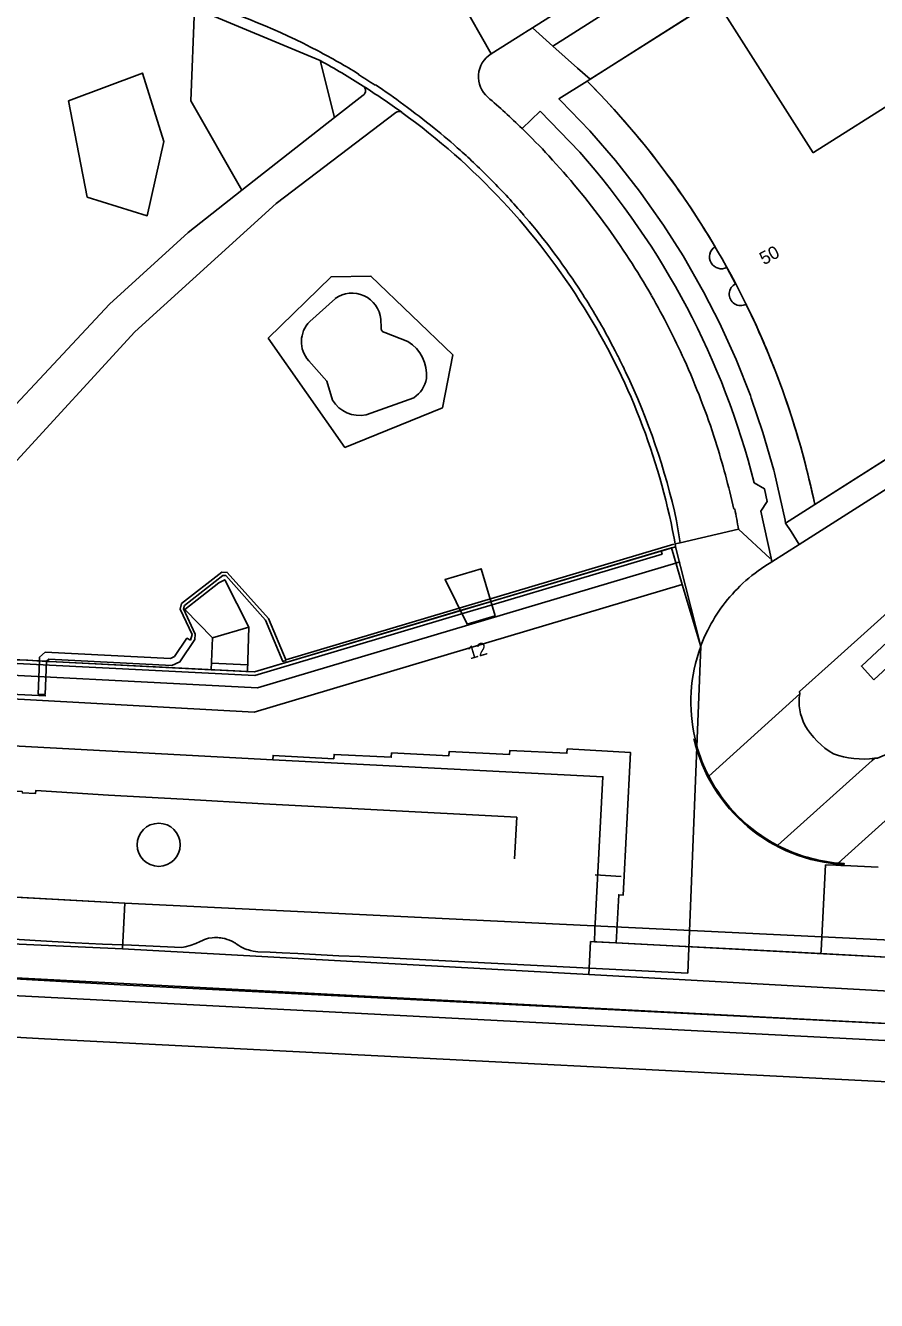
# Model space of a CAD drawing. Extents: x 194485 to 197793, y 468269 to 470822.
# Drawn here: x 194761.3 to 194840.2, y 469165.9 to 469284.2 of the extents above; entities that cross this region are included whole.
import ezdxf

# ---------------------------------------------------------------- set-up
doc = ezdxf.new("R2010")
doc.units = 0
for name, color, linetype in [('BGT begrenzing pand op maaiveld onder overbouw', 7, 'Continuous'), ('BGT grensvlak gebouwinstallatie plus 1', 7, 'Continuous'), ('BGT grensvlak kunstwerkdeel', 7, 'Continuous'), ('BGT grensvlak onbegroeid terreindeel LR', 7, 'Continuous'), ('BGT grensvlak overkapping op maaiveld plus 2', 7, 'Continuous'), ('BGT grensvlak pand deel overbouw', 7, 'Continuous'), ('BGT grensvlak pand min 1', 7, 'Continuous'), ('BGT grensvlak pand min 2', 7, 'Continuous'), ('BGT grensvlak pand op maaiveld', 7, 'Continuous'), ('BGT grensvlak scheiding', 7, 'Continuous'), ('BGT grensvlak tunneldeel min 1', 7, 'Continuous'), ('BGT grensvlak wegdeel', 7, 'Continuous'), ('BGT grensvlak wegdeel min 1', 7, 'Continuous'), ('BGT grensvlak wegdeel plus 1', 7, 'Continuous'), ('BGT lijnelement scheiding hek', 7, 'Continuous'), ('BGT lijnelement spoor trein', 7, 'Continuous'), ('BGT lijnelement weginrichtingselement rooster', 7, 'Continuous'), ('BGT tekst huisnummerreeks', 7, 'Continuous'), ('BGT tekst huisnummerreeks min 2', 7, 'Continuous')]:
    doc.layers.add(name, color=color, linetype=linetype)

msp = doc.modelspace()

# ---------------------------------------------------------------- linework, layer by layer
at = {"layer": 'BGT begrenzing pand op maaiveld onder overbouw'}
msp.add_line((194826.37, 469261.76), (194827.18, 469260.26), dxfattribs=at)
msp.add_lwpolyline([(194828.15, 469258.35), (194828.19, 469258.27), (194828.23, 469258.18)], dxfattribs=at)
for centre, radius, start, end in [((194757.76, 469223.85), 78.39, 30.5318, 44.7772), ((194825.86, 469262.74), 1.1, 121.7274, 297.7558), ((194827.66, 469259.3), 1.07, 116.4113, 297.366), ((194757.71, 469223.84), 78.44, 11.7224, 25.969)]:
    msp.add_arc(centre, radius, start, end, dxfattribs=at)
at = {"layer": 'BGT grensvlak gebouwinstallatie plus 1'}
msp.add_lwpolyline([(194839.99, 469223.49), (194842.92, 469226.23), (194841.72, 469227.47), (194838.84, 469224.78), (194839.99, 469223.49)], dxfattribs=at)
at = {"layer": 'BGT grensvlak kunstwerkdeel'}
for p in [(194707.9, 469201.42), (194813.58, 469196.15)]:
    msp.add_line(p, (194770.31, 469198.53), dxfattribs=at)
for points in [[(194618.53, 469205.52), (194618.49, 469204.82), (194685.25, 469200.27), (194704.02, 469198.83), (194730.94, 469197.38), (194829.36, 469192.23), (194867.45, 469190.24), (194895.91, 469188.66), (194936.22, 469186.56), (194972.14, 469184.8), (195050.63, 469180.64), (195050.67, 469182.11)], [(194864.44, 469194.24), (194858.8, 469194.47), (194858.74, 469193.66), (194813.58, 469196.15)]]:
    msp.add_lwpolyline(points, dxfattribs=at)
at = {"layer": 'BGT grensvlak onbegroeid terreindeel LR'}
for p, q in [((194787.69, 469256.75), (194790.06, 469258.89)), ((194794.28, 469256.95), (194794.32, 469256.19)), ((194794.64, 469255.72), (194796.79, 469254.9)), ((194792.92, 469248.1), (194797.35, 469249.67))]:
    msp.add_line(p, q, dxfattribs=at)
msp.add_lwpolyline([(194787.59, 469253.1), (194789.28, 469251.21), (194789.81, 469249.46)], dxfattribs=at)
for centre, radius, start, end in [((194791.6, 469256.69), 2.69, 5.7151, 125.007), ((194789.55, 469254.87), 2.64, 134.7396, 222.0223), ((194794.71, 469256.12), 0.401, 169.0381, 260.0099), ((194794.88, 469251.8), 3.64, 354.5761, 58.2871), ((194795.76, 469251.96), 2.79, 304.787, 349.6973), ((194792.29, 469250.9), 2.87, 210.1561, 282.6219)]:
    msp.add_arc(centre, radius, start, end, dxfattribs=at)
at = {"layer": 'BGT grensvlak overkapping op maaiveld plus 2'}
msp.add_line((194770.55, 469202.78), (194714, 469205.85), dxfattribs=at)
msp.add_lwpolyline([(194707.9, 469201.42), (194706.83, 469201.47), (194706.76, 469198.81), (194714.67, 469198.35), (194770.11, 469195.18), (194864.29, 469190.42), (194864.59, 469198.22), (194770.55, 469202.78)], dxfattribs=at)
at = {"layer": 'BGT grensvlak pand deel overbouw'}
msp.add_line((194831.81, 469238.05), (194834.52, 469239.77), dxfattribs=at)
msp.add_lwpolyline([(194813.41, 469279.06), (194810.8, 469277.41), (194810.97, 469277.22), (194813.67, 469274.43), (194813.83, 469274.24), (194816.03, 469271.7), (194818.26, 469268.83), (194818.41, 469268.64), (194820.35, 469265.91), (194820.48, 469265.7), (194822.3, 469262.85), (194822.43, 469262.64), (194824.09, 469259.73), (194824.2, 469259.51), (194825.74, 469256.51), (194825.84, 469256.29), (194827.22, 469253.22), (194828.55, 469249.87), (194828.62, 469249.64), (194829.71, 469246.44), (194830.71, 469242.95), (194830.77, 469242.72), (194831.77, 469238.31), (194831.81, 469238.05)], dxfattribs=at)
at = {"layer": 'BGT grensvlak pand min 1'}
msp.add_lwpolyline([(194813.41, 469279.06), (194891.75, 469328.84), (194905.44, 469284.8), (194834.52, 469239.77)], dxfattribs=at)
for centre, radius, start, end in [((194757.77, 469223.85), 78.38, 25.3355, 44.7776), ((194757.73, 469223.84), 78.42, 11.7216, 25.3315)]:
    msp.add_arc(centre, radius, start, end, dxfattribs=at)
at = {"layer": 'BGT grensvlak pand min 2'}
for points in [[(194782.86, 469198.26), (194784.01, 469198.23), (194785.14, 469198.16), (194786.59, 469198.1), (194790.38, 469197.9), (194792.32, 469197.81), (194794.87, 469197.69), (194800.87, 469197.38), (194822.74, 469196.29), (194823.94, 469226.59), (194821.6, 469235.85), (194782.55, 469224.23), (194763.57, 469225.2), (194763.35, 469225.21), (194762.37, 469225.27), (194761.55, 469225.31), (194760.56, 469225.36)], [(194755.71, 469199.71), (194762.23, 469199.32), (194765.92, 469199.08), (194768.47, 469198.96), (194771.15, 469198.88), (194775.81, 469198.67)], [(194775.81, 469198.67), (194776.13, 469198.73), (194776.61, 469198.85), (194777.12, 469199.02), (194777.52, 469199.2), (194777.75, 469199.3), (194777.92, 469199.4), (194778.21, 469199.48), (194778.3, 469199.51), (194778.63, 469199.56), (194778.84, 469199.58), (194778.96, 469199.58), (194779.16, 469199.58), (194779.28, 469199.57), (194779.44, 469199.55), (194779.57, 469199.54), (194779.74, 469199.5), (194779.81, 469199.48), (194780.03, 469199.41), (194780.25, 469199.33), (194780.45, 469199.24), (194780.79, 469199.06), (194780.87, 469199), (194781.11, 469198.84), (194781.21, 469198.78), (194781.3, 469198.73), (194781.36, 469198.7), (194781.53, 469198.61), (194781.66, 469198.55), (194781.86, 469198.48), (194782, 469198.43), (194782.18, 469198.38), (194782.45, 469198.31), (194782.86, 469198.26)]]:
    msp.add_lwpolyline(points, dxfattribs=at)
at = {"layer": 'BGT grensvlak pand op maaiveld'}
for p, q in [((194825.34, 469286.64), (194815.12, 469280.15)), ((194813.68, 469279.24), (194813.41, 469279.06)), ((194815.12, 469280.15), (194813.68, 469279.24)), ((194834.39, 469272.42), (194842.71, 469277.7)), ((194834.52, 469239.77), (194849.19, 469249.11))]:
    msp.add_line(p, q, dxfattribs=at)
msp.add_lwpolyline([(194834.39, 469272.42), (194834.38, 469272.41), (194825.34, 469286.64)], dxfattribs=at)
for start, end in [(0.0286, 180.0286), (180.0286, 0.0286)]:
    msp.add_arc((194773.68, 469208.19), 2, start, end, dxfattribs=at)
at = {"layer": 'BGT grensvlak scheiding'}
msp.add_line((194763.57, 469225.2), (194778.56, 469224.44), dxfattribs=at)
for points in [[(194723.91, 469226.91), (194763.55, 469224.87), (194782.58, 469223.89), (194801.75, 469229.61), (194804.59, 469230.46), (194820.36, 469235.16), (194820.28, 469235.46), (194820.28, 469235.47)], [(194820.28, 469235.47), (194820.27, 469235.47), (194804.5, 469230.77), (194801.65, 469229.92), (194782.55, 469224.23), (194781.92, 469224.27)]]:
    msp.add_lwpolyline(points, dxfattribs=at)
at = {"layer": 'BGT grensvlak tunneldeel min 1'}
for p, q in [((194760.17, 469225.37), (194762.63, 469225.25)), ((194763.28, 469225.22), (194763.57, 469225.2))]:
    msp.add_line(p, q, dxfattribs=at)
for points in [[(194762.63, 469225.25), (194763.06, 469225.23), (194763.28, 469225.22)], [(194781.92, 469224.27), (194781.76, 469224.27), (194779.39, 469224.39), (194778.56, 469224.44)]]:
    msp.add_lwpolyline(points, dxfattribs=at)
at = {"layer": 'BGT grensvlak wegdeel'}
for p, q in [((194808.33, 469284), (194828.41, 469296.76)), ((194804.5, 469281.58), (194801.69, 469286.53)), ((194788.65, 469280.96), (194777, 469285.82)), ((194808.33, 469284), (194810.22, 469282.31)), ((194833.07, 469236.07), (194906.15, 469282.5)), ((194789.99, 469275.67), (194788.65, 469280.96)), ((194792.22, 469279.72), (194792.2, 469279.67)), ((194793.75, 469278.69), (194793.78, 469278.73)), ((194792.63, 469277.75), (194789.99, 469275.67)), ((194781.38, 469268.93), (194789.99, 469275.67)), ((194796.21, 469276.17), (194796.22, 469276.16)), ((194809.05, 469276.28), (194807.37, 469274.66)), ((194812.74, 469272.46), (194809.05, 469276.28)), ((194807.52, 469266.63), (194808.03, 469266.03)), ((194815.33, 469255.32), (194815.8, 469254.44)), ((194827.1, 469239.37), (194827.01, 469239.35)), ((194822.03, 469236.22), (194821.71, 469238.26)), ((194821.56, 469236.11), (194821.47, 469236.64)), ((194822.03, 469236.22), (194827.44, 469237.47)), ((194830.39, 469234.77), (194827.44, 469237.47)), ((194822.23, 469232.35), (194821.22, 469235.74)), ((194821.56, 469236.11), (194822.03, 469236.22)), ((194830.53, 469234.46), (194833.07, 469236.07)), ((194830.53, 469234.46), (194829.89, 469234.04)), ((194830.39, 469234.77), (194830.46, 469234.78)), ((194830.53, 469234.46), (194830.46, 469234.78)), ((194823.94, 469226.59), (194822.23, 469232.35)), ((194776.11, 469230.01), (194778.68, 469227.41)), ((194778.68, 469227.41), (194782.04, 469228.37)), ((194782.04, 469228.37), (194781.92, 469224.27)), ((194778.56, 469224.44), (194778.68, 469227.41)), ((194833.12, 469222.2), (194824.7, 469214.55)), ((194835.52, 469206.34), (194836.47, 469206.3)), ((194836.47, 469206.3), (194836.94, 469206.27)), ((194837.22, 469206.26), (194837.15, 469206.26)), ((194840.4, 469206.11), (194837.22, 469206.26)), ((194770.55, 469202.78), (194770.31, 469198.53)), ((194813.58, 469196.15), (194813.71, 469199.21)), ((194813.71, 469199.21), (194814.08, 469199.19)), ((194814.08, 469199.19), (194816.11, 469199.09)), ((194864.52, 469196.54), (194835.08, 469198.09))]:
    msp.add_line(p, q, dxfattribs=at)
for points in [[(194810.22, 469282.31), (194829.62, 469294.63), (194828.41, 469296.76)], [(194781.38, 469268.93), (194776.66, 469277.22), (194777, 469285.82)], [(194804.5, 469281.58), (194807.6, 469283.54), (194807.68, 469283.59), (194808.33, 469284)], [(194810.22, 469282.31), (194812.53, 469280.26), (194813.68, 469279.24)], [(194765.3, 469277.22), (194772.17, 469279.8), (194774.14, 469273.44), (194772.62, 469266.57), (194767.06, 469268.29), (194765.3, 469277.22)], [(194795.66, 469276.13), (194784.57, 469267.7), (194771.48, 469255.79), (194760.19, 469243.47), (194758.05, 469239.52), (194757.89, 469235.02), (194760.18, 469225.67), (194760.17, 469225.37)], [(194781.38, 469268.93), (194776.41, 469265), (194769.13, 469258.36), (194753.91, 469242.1), (194749.13, 469249.18), (194725.9, 469264.01), (194719.93, 469270.75), (194717.89, 469274.05)], [(194783.83, 469255.2), (194789.67, 469260.91), (194793.36, 469260.97), (194800.96, 469253.65), (194799.99, 469248.74), (194790.94, 469245.06), (194783.83, 469255.2)], [(194815.8, 469254.44), (194816.02, 469254.02), (194816.23, 469253.6), (194816.28, 469253.5)], [(194862.41, 469248.77), (194836.35, 469225.33), (194833.11, 469222.41), (194833.13, 469222.2), (194833.12, 469222.2)], [(194830.46, 469234.78), (194829.51, 469239.15), (194830.1, 469240.04), (194829.85, 469241.23), (194828.91, 469241.78)], [(194833.07, 469236.07), (194832.32, 469237.26), (194831.81, 469238.05)], [(194840.08, 469216.22), (194840.33, 469216.22), (194842.81, 469217.27), (194844.1, 469218.18), (194865.67, 469237.58)], [(194820.28, 469235.47), (194821.01, 469235.68), (194821.22, 469235.74)], [(194821.22, 469235.74), (194821.6, 469235.85), (194821.56, 469236.11)], [(194763.28, 469225.22), (194763.28, 469225.22), (194763.49, 469225.42), (194774.91, 469224.82), (194775.65, 469225.18), (194777.04, 469227.25), (194777.07, 469227.74), (194775.98, 469230.08), (194776.07, 469230.38), (194779.62, 469233.18), (194779.89, 469233.17), (194783.59, 469229.02), (194785.19, 469225.2), (194785.49, 469225.29)], [(194785.49, 469225.29), (194783.86, 469229.19), (194780.03, 469233.46), (194779.52, 469233.5), (194775.78, 469230.57), (194775.66, 469230.04), (194776.78, 469227.71), (194776.62, 469227.17)], [(194822.23, 469232.35), (194782.54, 469220.5), (194723.63, 469223.74), (194722.46, 469223.8)], [(194776.11, 469230.01), (194779.27, 469232.49), (194779.8, 469232.78), (194782.04, 469228.37)], [(194776.62, 469227.17), (194776.29, 469227.35), (194775.14, 469225.66), (194774.78, 469225.49), (194763.15, 469226.06), (194762.64, 469225.61), (194762.63, 469225.25)], [(194784.26, 469216.08), (194723.42, 469219.36), (194708.23, 469220.17), (194707.3, 469202.49)], [(194784.26, 469216.08), (194784.28, 469216.49), (194789.91, 469216.18), (194789.94, 469216.58), (194795.24, 469216.32), (194795.28, 469216.71), (194800.58, 469216.44), (194800.62, 469216.85), (194806.2, 469216.56), (194806.25, 469216.95), (194811.53, 469216.69), (194811.56, 469217.09), (194817.42, 469216.76), (194816.74, 469203.51), (194816.34, 469203.55), (194816.11, 469199.09)], [(194784.26, 469216.08), (194814.87, 469214.5), (194814.13, 469200.3), (194814.08, 469199.19)], [(194831.08, 469208.14), (194839.83, 469216), (194840.08, 469216.22)], [(194836.69, 469206.49), (194843.55, 469212.68), (194843.41, 469212.82), (194845.7, 469215.48)], [(194835.52, 469206.34), (194835.1, 469198.38), (194835.08, 469198.09)], [(194836.69, 469206.49), (194836.96, 469206.47), (194837.23, 469206.46), (194837.22, 469206.26)], [(194836.94, 469206.27), (194837.13, 469206.26), (194837.15, 469206.26)], [(194770.55, 469202.78), (194757.67, 469203.48), (194746.65, 469204.08)], [(194816.11, 469199.09), (194821.35, 469198.81), (194826.87, 469198.52), (194835.08, 469198.09)]]:
    msp.add_lwpolyline(points, dxfattribs=at)
for centre, radius, start, end in [((194757.76, 469223.2), 66.21, 62.3779, 73.1066), ((194758.23, 469224.3), 65.01, 58.4771, 62.2925), ((194805.83, 469279.46), 2.5, 122.2716, 229.1893), ((194753.73, 469217.54), 72.4, 57.4964, 61.1581), ((194758.21, 469224.3), 64.97, 56.8365, 58.4598), ((194792.35, 469278.17), 0.51, 303.2887, 56.8457), ((194748.75, 469210.22), 81.25, 54.2549, 57.3075), ((194773.16, 469246.99), 37.84, 52.0971, 56.9924), ((194758.24, 469224.28), 64.97, 50.899, 54.021), ((194756.68, 469222.56), 72.69, 45.786, 49.1816), ((194795.96, 469275.77), 0.471, 57.6888, 128.9951), ((194758.89, 469224.42), 63.8, 31.78, 54.1856), ((194758.26, 469224.27), 64.97, 48.0791, 50.9118), ((194758.2, 469224.23), 70.44, 42.822, 45.7247), ((194757.08, 469222.99), 66.71, 46.4699, 48.066), ((194757.99, 469224.04), 70.72, 36.2156, 42.8232), ((194757.06, 469223.5), 74.14, 14.2702, 41.3246), ((194757.89, 469223.87), 65.51, 44.5674, 46.4494), ((194757.9, 469223.94), 65.46, 40.7036, 44.5284), ((194758.07, 469224.12), 65.21, 32.8553, 39.9858), ((194758.14, 469224.18), 70.52, 29.7282, 36.1933), ((194758.07, 469224.16), 65.19, 28.5573, 32.8282), ((194758.43, 469224.31), 70.2, 24.3136, 29.7482), ((194760.47, 469225.14), 62.08, 10.6699, 31.9849), ((194757.09, 469223.72), 66.26, 25.347, 26.7106), ((194758.29, 469224.23), 70.36, 17.7151, 24.3274), ((194758.28, 469224.27), 64.95, 12.4366, 25.3534), ((194758.87, 469224.37), 69.76, 12.3947, 17.7502), ((194763.24, 469226.75), 65.09, 9.4765, 11.1757), ((194838.03, 469221.43), 15.01, 122.8631, 134.1409), ((194838.05, 469221.41), 15.03, 134.1542, 154.7729), ((194838.1, 469221.4), 15.09, 154.8248, 159.8758), ((194838.04, 469221.43), 15.01, 159.9015, 193.076), ((194837.88, 469221.48), 4.81, 171.4627, 206.8832), ((194840.11, 469223.1), 7.54, 210.24, 239.2454), ((194838.45, 469221.53), 15.44, 193.0909, 195.4962), ((194838.03, 469221.44), 15.01, 195.5715, 207.3326), ((194839, 469224.44), 8.29, 250.6121, 277.4603), ((194838.03, 469221.44), 15.01, 207.3415, 242.4166), ((194838.02, 469221.43), 15, 242.4264, 264.9073)]:
    msp.add_arc(centre, radius, start, end, dxfattribs=at)
at = {"layer": 'BGT grensvlak wegdeel min 1'}
for p, q in [((194762.63, 469225.25), (194762.49, 469222.17)), ((194763.14, 469222.14), (194763.28, 469225.22)), ((194763.14, 469222.14), (194762.49, 469222.17))]:
    msp.add_line(p, q, dxfattribs=at)
at = {"layer": 'BGT grensvlak wegdeel plus 1'}
msp.add_lwpolyline([(194804.87, 469229.43), (194802.27, 469228.66), (194800.23, 469232.82), (194803.57, 469233.81), (194804.87, 469229.43)], dxfattribs=at)
at = {"layer": 'BGT lijnelement scheiding hek'}
for p, q in [((194814.15, 469205.4), (194816.55, 469205.24)), ((194813.71, 469199.21), (194864.52, 469196.54))]:
    msp.add_line(p, q, dxfattribs=at)
msp.add_lwpolyline([(194758.23, 469213.2), (194761.03, 469213.12), (194761.04, 469213), (194762.25, 469212.94), (194762.29, 469213.23), (194769.01, 469212.78), (194775.94, 469212.42), (194783.41, 469211.99), (194793.34, 469211.45), (194806.88, 469210.74), (194806.66, 469206.88)], dxfattribs=at)
at = {"layer": 'BGT lijnelement spoor trein'}
for points in [[(194485.41, 469198.38), (194499.42, 469200.72), (194511.84, 469202.55), (194520.26, 469203.65), (194537.7, 469205.3), (194547.47, 469205.74), (194558.43, 469206.05), (194574.78, 469206.08), (194581.84, 469205.88), (194638.55, 469201.76), (194670.19, 469199.37), (194687.12, 469198.19), (194712.15, 469196.69), (194845.22, 469189.82), (194903.37, 469186.64), (195079.3, 469177.53), (195154.77, 469173.52), (195161.67, 469173.09), (195179.76, 469171.58), (195199.85, 469169.49), (195213.65, 469167.78)], [(194649.1, 469196.21), (194671.8, 469195.07), (194727.35, 469192.02), (194743.19, 469191.3), (194763.09, 469190.18), (194860.06, 469185.23), (194892.44, 469183.39), (194979.11, 469179.01), (195069.42, 469174.18), (195101.15, 469172.59), (195118.55, 469171.62), (195184.18, 469167.45), (195213.5, 469165.9)]]:
    msp.add_lwpolyline(points, dxfattribs=at)
at = {"layer": 'BGT lijnelement weginrichtingselement rooster'}
for p, q in [((194785.47, 469225.36), (194821.44, 469236.09)), ((194778.58, 469225.05), (194781.93, 469224.89)), ((194753.06, 469222.53), (194763.22, 469222.01))]:
    msp.add_line(p, q, dxfattribs=at)
msp.add_lwpolyline([(194822.04, 469234.46), (194782.84, 469222.74), (194751.61, 469224.36), (194721.92, 469225.86)], dxfattribs=at)
msp.add_arc((194838.02, 469221.43), 15.1, 193.0834, 266.9546, dxfattribs=at)

# ---------------------------------------------------------------- texts
at = {"layer": 'BGT tekst huisnummerreeks'}
msp.add_text('50', height=1.2, rotation=28.3, dxfattribs=at).set_placement((194829.8, 469261.96))
at = {"layer": 'BGT tekst huisnummerreeks min 2'}
msp.add_text('12', height=1.2, rotation=16.6, dxfattribs=at).set_placement((194802.54, 469225.38))

doc.saveas('drawing.dxf')
